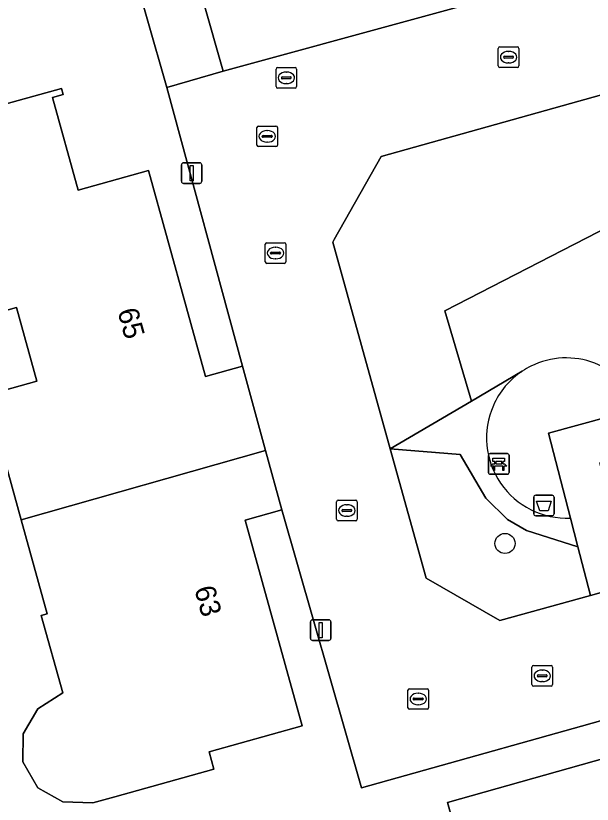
# Model space of a CAD drawing. Extents: x 159626 to 160723, y 388173 to 389416.
# Drawn here: x 159809.11 to 159837.12, y 388412.83 to 388451.11 of the extents above; entities that cross this region are included whole.
import ezdxf

# ---------------------------------------------------------------- set-up
doc = ezdxf.new("R2010")
doc.units = 0
for name, color, linetype in [('IMGEO_Afvalbak', 7, 'Continuous'), ('IMGEO_Bank', 7, 'Continuous'), ('IMGEO_Boom', 7, 'Continuous'), ('IMGEO_Brandkraan', 7, 'Continuous'), ('IMGEO_Erf', 7, 'Continuous'), ('IMGEO_Groenvoorziening', 7, 'Continuous'), ('IMGEO_Kolk', 7, 'Continuous'), ('IMGEO_Lichtmast', 7, 'Continuous'), ('IMGEO_Pand', 7, 'Continuous'), ('IMGEO_Pand_nummerreeks', 7, 'Continuous'), ('IMGEO_Rijbaan_lokaal_open', 7, 'Continuous'), ('IMGEO_Rioolput', 7, 'Continuous'), ('IMGEO_Terreindeel_open', 7, 'Continuous'), ('IMGEO_Voetpad_open', 7, 'Continuous')]:
    doc.layers.add(name, color=color, linetype=linetype)

msp = doc.modelspace()

# ---------------------------------------------------------------- linework, layer by layer
at = {"layer": 'IMGEO_Afvalbak'}
for p, q in [((159834.28, 388426.934), (159834.28, 388427.734)), ((159834.28, 388427.734), (159834.28, 388426.934)), ((159834.38, 388427.834), (159835.17, 388427.834)), ((159835.17, 388427.834), (159834.38, 388427.834)), ((159835.27, 388427.734), (159835.27, 388426.934)), ((159835.27, 388426.934), (159835.27, 388427.734)), ((159835.17, 388426.834), (159834.38, 388426.834)), ((159834.38, 388426.834), (159835.17, 388426.834))]:
    msp.add_line(p, q, dxfattribs=at)
msp.add_lwpolyline([(159834.423, 388427.548), (159835.127, 388427.548), (159834.978, 388427.078), (159834.572, 388427.078), (159834.423, 388427.548)], dxfattribs=at)
for centre, start, end in [((159834.38, 388427.734), 90, 180), ((159834.38, 388427.734), 90, 180), ((159835.17, 388427.734), 0, 90), ((159835.17, 388427.734), 360, 90), ((159834.38, 388426.934), 180, 270), ((159834.38, 388426.934), 180, 270), ((159835.17, 388426.934), 270, 0), ((159835.17, 388426.934), 270, 0)]:
    msp.add_arc(centre, 0.1, start, end, dxfattribs=at)
at = {"layer": 'IMGEO_Bank'}
for p, q in [((159832.157, 388429.852), (159832.998, 388429.852)), ((159832.998, 388429.852), (159832.157, 388429.852)), ((159832.082, 388428.927), (159832.082, 388429.768)), ((159832.082, 388429.768), (159832.082, 388428.927)), ((159832.391, 388429.358), (159832.391, 388429.464)), ((159832.435, 388429.464), (159832.435, 388429.358)), ((159832.723, 388429.47), (159832.441, 388429.47)), ((159832.729, 388429.358), (159832.729, 388429.464)), ((159832.773, 388429.464), (159832.773, 388429.358)), ((159833.082, 388429.777), (159833.082, 388428.936)), ((159833.082, 388428.936), (159833.082, 388429.777)), ((159832.779, 388429.25), (159832.386, 388429.25)), ((159832.441, 388429.352), (159832.723, 388429.352)), ((159833.007, 388428.852), (159832.166, 388428.852)), ((159832.166, 388428.852), (159833.007, 388428.852))]:
    msp.add_line(p, q, dxfattribs=at)
for points in [[(159832.385, 388429.47), (159832.299, 388429.47), (159832.299, 388429.631), (159832.862, 388429.631), (159832.862, 388429.47), (159832.779, 388429.47)], [(159832.329, 388429.25), (159832.187, 388429.25), (159832.299, 388429.352), (159832.385, 388429.352)], [(159832.379, 388429.243), (159832.379, 388429.036), (159832.336, 388429.036), (159832.336, 388429.243)], [(159832.779, 388429.352), (159832.862, 388429.352), (159832.974, 388429.25), (159832.835, 388429.25)], [(159832.829, 388429.243), (159832.829, 388429.036), (159832.785, 388429.036), (159832.785, 388429.243)]]:
    msp.add_lwpolyline(points, dxfattribs=at)
for centre, radius, start, end in [((159832.16, 388429.774), 0.0779, 92.4484, 184.2845), ((159832.16, 388429.774), 0.0779, 92.4484, 184.2845), ((159833.004, 388429.774), 0.0779, 2.4484, 94.2845), ((159833.004, 388429.774), 0.0779, 2.4484, 94.2845), ((159832.384, 388429.463), 0.00671, 2.8957, 87.1043), ((159832.441, 388429.463), 0.00671, 92.8957, 177.1043), ((159832.723, 388429.463), 0.00671, 2.8957, 87.1043), ((159832.78, 388429.463), 0.00671, 92.8957, 177.1043), ((159832.329, 388429.243), 0.00671, 2.8957, 87.1043), ((159832.386, 388429.243), 0.00671, 92.8957, 177.1043), ((159832.384, 388429.359), 0.00671, 272.8957, 357.1043), ((159832.441, 388429.359), 0.00671, 182.8957, 267.1043), ((159832.723, 388429.359), 0.00671, 272.8957, 357.1043), ((159832.78, 388429.359), 0.00671, 182.8957, 267.1043), ((159832.778, 388429.243), 0.00671, 2.8957, 87.1043), ((159832.835, 388429.243), 0.00671, 92.8957, 177.1043), ((159832.16, 388428.93), 0.0779, 182.4484, 274.2845), ((159832.16, 388428.93), 0.0779, 182.4484, 274.2845), ((159833.004, 388428.93), 0.0779, 272.4484, 4.2845), ((159833.004, 388428.93), 0.0779, 272.4484, 4.2845)]:
    msp.add_arc(centre, radius, start, end, dxfattribs=at)
at = {"layer": 'IMGEO_Boom'}
msp.add_circle((159832.884, 388425.492), 0.489, dxfattribs=at)
at = {"layer": 'IMGEO_Brandkraan'}
for p, q in [((159821.834, 388448.601), (159822.686, 388448.601)), ((159821.759, 388447.675), (159821.759, 388448.527)), ((159822.247, 388448.381), (159822.272, 388448.381)), ((159822.76, 388448.527), (159822.76, 388447.675)), ((159822.018, 388448.095), (159822.018, 388448.107)), ((159822.456, 388448.058), (159822.058, 388448.058)), ((159822.061, 388448.144), (159822.459, 388448.144)), ((159822.27, 388447.821), (159822.245, 388447.821)), ((159822.502, 388448.107), (159822.502, 388448.095)), ((159822.686, 388447.601), (159821.834, 388447.601))]:
    msp.add_line(p, q, dxfattribs=at)
for points in [[(159821.834, 388448.601), (159822.686, 388448.601)], [(159821.759, 388447.675), (159821.759, 388448.527)], [(159822.76, 388448.527), (159822.76, 388447.675)], [(159822.686, 388447.601), (159821.834, 388447.601)]]:
    msp.add_lwpolyline(points, dxfattribs=at)
for centre, radius, start, end in [((159821.836, 388448.525), 0.0765, 91.552, 178.448), ((159821.836, 388448.525), 0.0765, 91.552, 178.448), ((159822.684, 388448.525), 0.0765, 1.552, 88.448), ((159822.684, 388448.525), 0.0765, 1.552, 88.448), ((159822.058, 388448.104), 0.0403, 85.8775, 175.7526), ((159822.055, 388448.094), 0.0366, 178.938, 274.7102), ((159822.459, 388448.101), 0.043, 264.8664, 352.4533), ((159822.463, 388448.106), 0.0386, 1.7309, 96.639), ((159821.836, 388447.677), 0.0765, 181.552, 268.448), ((159821.836, 388447.677), 0.0765, 181.552, 268.448), ((159822.684, 388447.677), 0.0765, 271.552, 358.448), ((159822.684, 388447.677), 0.0765, 271.552, 358.448)]:
    msp.add_arc(centre, radius, start, end, dxfattribs=at)
for centre, major_axis, ratio, start_param, end_param in [((159822.246, 388448.101), (-0.387, 0.002), 0.722429, 4.712389, 7.853982), ((159822.271, 388448.101), (-0.39, 0.002), 0.717154, 1.570796, 4.712389)]:
    msp.add_ellipse(centre, major_axis=major_axis, ratio=ratio, start_param=start_param, end_param=end_param, dxfattribs=at)
at = {"layer": 'IMGEO_Erf'}
for points in [[(159833.795, 388476.743), (159816.701, 388457.112), (159817.284, 388455.135), (159819.193, 388448.425), (159838.132, 388453.605)], [(159806.523, 388446.251), (159811.341, 388447.586), (159811.422, 388447.297), (159810.893, 388447.149), (159812.14, 388442.648), (159815.56, 388443.597), (159818.332, 388433.606), (159820.131, 388434.101), (159816.453, 388447.634), (159814.541, 388454.32)], [(159839.667, 388417.477), (159825.91, 388413.624), (159822.036, 388427.124), (159820.253, 388426.629), (159823.028, 388416.629), (159818.505, 388415.373), (159818.737, 388414.534), (159813.92, 388413.197), (159812.85, 388412.9), (159811.406, 388412.946), (159810.18, 388413.622), (159809.462, 388414.887), (159809.479, 388416.25), (159810.179, 388417.462), (159811.393, 388418.244), (159810.35, 388422.002), (159810.639, 388422.082), (159809.375, 388426.638), (159807.692, 388432.7), (159810.139, 388433.379), (159809.147, 388436.953), (159808.154, 388436.677)], [(159831.334, 388408.492), (159830.091, 388412.921), (159840.153, 388415.744)]]:
    msp.add_lwpolyline(points, dxfattribs=at)
at = {"layer": 'IMGEO_Groenvoorziening'}
for points in [[(159841.398, 388446.031), (159840.008, 388447.95), (159826.869, 388444.275), (159824.589, 388440.247), (159824.515, 388440.117), (159827.303, 388430.087), (159831.259, 388432.395), (159829.968, 388436.783), (159839.703, 388441.786)], [(159839.703, 388441.786), (159829.968, 388436.783), (159831.259, 388432.395), (159833.723, 388433.861)], [(159833.723, 388433.861), (159831.259, 388432.395), (159827.303, 388430.087), (159830.709, 388429.817), (159831.951, 388427.692), (159833.007, 388426.649), (159833.922, 388426.128), (159836.424, 388425.331), (159836.062, 388426.725)]]:
    msp.add_lwpolyline(points, dxfattribs=at)
msp.add_lwpolyline([(159833.007, 388426.649), (159831.951, 388427.692), (159830.709, 388429.817), (159827.303, 388430.087), (159829.048, 388423.808), (159832.63, 388421.75), (159837.038, 388422.972), (159836.424, 388425.331), (159833.922, 388426.128)], close=True, dxfattribs=at)
for centre, radius, start, end in [((159835.854, 388430.645), 3.858, 21.4873, 116.3073), ((159835.812, 388430.715), 3.777, 116.205, 123.5774), ((159835.86, 388430.64), 3.866, 123.5617, 156.3906), ((159835.891, 388430.622), 3.901, 156.3335, 272.5151)]:
    msp.add_arc(centre, radius, start, end, dxfattribs=at)
at = {"layer": 'IMGEO_Kolk'}
for p, q in [((159832.559, 388448.678), (159832.559, 388449.53)), ((159832.634, 388449.604), (159833.486, 388449.604)), ((159833.047, 388449.384), (159833.072, 388449.384)), ((159833.56, 388449.53), (159833.56, 388448.678)), ((159832.818, 388449.098), (159832.818, 388449.11)), ((159833.256, 388449.061), (159832.858, 388449.061)), ((159832.861, 388449.147), (159833.259, 388449.147)), ((159833.302, 388449.11), (159833.302, 388449.098)), ((159833.486, 388448.604), (159832.634, 388448.604)), ((159833.07, 388448.824), (159833.045, 388448.824)), ((159821.234, 388439.167), (159821.234, 388440.019)), ((159821.309, 388440.093), (159822.161, 388440.093)), ((159821.722, 388439.873), (159821.747, 388439.873)), ((159822.235, 388440.019), (159822.235, 388439.167)), ((159821.493, 388439.587), (159821.493, 388439.599)), ((159821.931, 388439.55), (159821.533, 388439.55)), ((159821.536, 388439.636), (159821.934, 388439.636)), ((159821.977, 388439.599), (159821.977, 388439.587)), ((159822.161, 388439.093), (159821.309, 388439.093)), ((159821.745, 388439.313), (159821.72, 388439.313)), ((159824.702, 388426.666), (159824.702, 388427.518)), ((159824.777, 388427.592), (159825.629, 388427.592)), ((159825.703, 388427.518), (159825.703, 388426.666)), ((159825.004, 388427.135), (159825.402, 388427.135)), ((159825.19, 388427.372), (159825.215, 388427.372)), ((159824.961, 388427.086), (159824.961, 388427.098)), ((159825.399, 388427.049), (159825.001, 388427.049)), ((159825.213, 388426.812), (159825.188, 388426.812)), ((159825.445, 388427.098), (159825.445, 388427.086)), ((159825.629, 388426.592), (159824.777, 388426.592)), ((159834.195, 388418.638), (159834.195, 388419.49)), ((159834.27, 388419.564), (159835.122, 388419.564)), ((159835.196, 388419.49), (159835.196, 388418.638)), ((159834.497, 388419.107), (159834.895, 388419.107)), ((159834.683, 388419.344), (159834.708, 388419.344)), ((159834.454, 388419.058), (159834.454, 388419.07)), ((159834.892, 388419.021), (159834.494, 388419.021)), ((159834.706, 388418.784), (159834.681, 388418.784)), ((159834.938, 388419.07), (159834.938, 388419.058)), ((159835.122, 388418.564), (159834.27, 388418.564))]:
    msp.add_line(p, q, dxfattribs=at)
for points in [[(159832.559, 388448.678), (159832.559, 388449.53)], [(159832.634, 388449.604), (159833.486, 388449.604)], [(159833.56, 388449.53), (159833.56, 388448.678)], [(159833.486, 388448.604), (159832.634, 388448.604)], [(159821.234, 388439.167), (159821.234, 388440.019)], [(159821.309, 388440.093), (159822.161, 388440.093)], [(159822.235, 388440.019), (159822.235, 388439.167)], [(159822.161, 388439.093), (159821.309, 388439.093)], [(159824.702, 388426.666), (159824.702, 388427.518)], [(159824.777, 388427.592), (159825.629, 388427.592)], [(159825.703, 388427.518), (159825.703, 388426.666)], [(159825.629, 388426.592), (159824.777, 388426.592)], [(159834.195, 388418.638), (159834.195, 388419.49)], [(159834.27, 388419.564), (159835.122, 388419.564)], [(159835.196, 388419.49), (159835.196, 388418.638)], [(159835.122, 388418.564), (159834.27, 388418.564)]]:
    msp.add_lwpolyline(points, dxfattribs=at)
for centre, radius, start, end in [((159832.636, 388449.528), 0.0765, 91.552, 178.448), ((159832.636, 388449.528), 0.0765, 91.552, 178.448), ((159833.484, 388449.528), 0.0765, 1.552, 88.448), ((159833.484, 388449.528), 0.0765, 1.552, 88.448), ((159832.858, 388449.107), 0.0403, 85.8775, 175.7526), ((159832.855, 388449.097), 0.0366, 178.938, 274.7102), ((159833.259, 388449.104), 0.043, 264.8664, 352.4533), ((159833.263, 388449.109), 0.0386, 1.7309, 96.639), ((159832.636, 388448.68), 0.0765, 181.552, 268.448), ((159832.636, 388448.68), 0.0765, 181.552, 268.448), ((159833.484, 388448.68), 0.0765, 271.552, 358.448), ((159833.484, 388448.68), 0.0765, 271.552, 358.448), ((159821.311, 388440.017), 0.0765, 91.552, 178.448), ((159821.311, 388440.017), 0.0765, 91.552, 178.448), ((159822.159, 388440.017), 0.0765, 1.552, 88.448), ((159822.159, 388440.017), 0.0765, 1.552, 88.448), ((159821.533, 388439.596), 0.0403, 85.8775, 175.7526), ((159821.53, 388439.586), 0.0366, 178.938, 274.7102), ((159821.934, 388439.593), 0.043, 264.8664, 352.4533), ((159821.938, 388439.598), 0.0386, 1.7309, 96.639), ((159821.311, 388439.169), 0.0765, 181.552, 268.448), ((159821.311, 388439.169), 0.0765, 181.552, 268.448), ((159822.159, 388439.169), 0.0765, 271.552, 358.448), ((159822.159, 388439.169), 0.0765, 271.552, 358.448), ((159824.779, 388427.516), 0.0765, 91.552, 178.448), ((159824.779, 388427.516), 0.0765, 91.552, 178.448), ((159825.627, 388427.516), 0.0765, 1.552, 88.448), ((159825.627, 388427.516), 0.0765, 1.552, 88.448), ((159825.001, 388427.095), 0.0403, 85.8775, 175.7526), ((159825.406, 388427.097), 0.0386, 1.7309, 96.639), ((159824.998, 388427.085), 0.0366, 178.938, 274.7102), ((159825.402, 388427.092), 0.043, 264.8664, 352.4533), ((159824.779, 388426.668), 0.0765, 181.552, 268.448), ((159824.779, 388426.668), 0.0765, 181.552, 268.448), ((159825.627, 388426.668), 0.0765, 271.552, 358.448), ((159825.627, 388426.668), 0.0765, 271.552, 358.448), ((159834.272, 388419.488), 0.0765, 91.552, 178.448), ((159834.272, 388419.488), 0.0765, 91.552, 178.448), ((159835.12, 388419.488), 0.0765, 1.552, 88.448), ((159835.12, 388419.488), 0.0765, 1.552, 88.448), ((159834.494, 388419.067), 0.0403, 85.8775, 175.7526), ((159834.899, 388419.069), 0.0386, 1.7309, 96.639), ((159834.491, 388419.057), 0.0366, 178.938, 274.7102), ((159834.895, 388419.064), 0.043, 264.8664, 352.4533), ((159834.272, 388418.64), 0.0765, 181.552, 268.448), ((159834.272, 388418.64), 0.0765, 181.552, 268.448), ((159835.12, 388418.64), 0.0765, 271.552, 358.448), ((159835.12, 388418.64), 0.0765, 271.552, 358.448)]:
    msp.add_arc(centre, radius, start, end, dxfattribs=at)
for centre, major_axis, ratio, start_param, end_param in [((159833.046, 388449.104), (-0.387, 0.002), 0.722429, 4.712389, 7.853982), ((159833.071, 388449.104), (-0.39, 0.002), 0.717154, 1.570796, 4.712389), ((159821.721, 388439.593), (-0.387, 0.002), 0.722429, 4.712389, 7.853982), ((159821.746, 388439.593), (-0.39, 0.002), 0.717154, 1.570796, 4.712389), ((159825.189, 388427.092), (-0.387, 0.002), 0.722429, 4.712389, 7.853982), ((159825.214, 388427.092), (-0.39, 0.002), 0.717154, 1.570796, 4.712389), ((159834.682, 388419.064), (-0.387, 0.002), 0.722429, 4.712389, 7.853982), ((159834.707, 388419.064), (-0.39, 0.002), 0.717154, 1.570796, 4.712389)]:
    msp.add_ellipse(centre, major_axis=major_axis, ratio=ratio, start_param=start_param, end_param=end_param, dxfattribs=at)
at = {"layer": 'IMGEO_Lichtmast'}
for p, q in [((159817.262, 388443.976), (159818.052, 388443.976)), ((159818.052, 388443.976), (159817.262, 388443.976)), ((159817.162, 388443.076), (159817.162, 388443.876)), ((159817.162, 388443.876), (159817.162, 388443.076)), ((159818.152, 388443.876), (159818.152, 388443.076)), ((159818.152, 388443.076), (159818.152, 388443.876)), ((159818.052, 388442.976), (159817.262, 388442.976)), ((159817.262, 388442.976), (159818.052, 388442.976)), ((159823.534, 388421.784), (159824.324, 388421.784)), ((159824.324, 388421.784), (159823.534, 388421.784)), ((159823.434, 388420.884), (159823.434, 388421.684)), ((159823.434, 388421.684), (159823.434, 388420.884)), ((159824.424, 388421.684), (159824.424, 388420.884)), ((159824.424, 388420.884), (159824.424, 388421.684)), ((159824.324, 388420.784), (159823.534, 388420.784)), ((159823.534, 388420.784), (159824.324, 388420.784))]:
    msp.add_line(p, q, dxfattribs=at)
for points in [[(159817.582, 388443.851), (159817.732, 388443.851), (159817.732, 388443.101), (159817.582, 388443.101), (159817.582, 388443.851)], [(159823.854, 388421.659), (159824.004, 388421.659), (159824.004, 388420.909), (159823.854, 388420.909), (159823.854, 388421.659)]]:
    msp.add_lwpolyline(points, dxfattribs=at)
for centre, start, end in [((159817.262, 388443.876), 90, 180), ((159817.262, 388443.876), 90, 180), ((159818.052, 388443.876), 0, 90), ((159818.052, 388443.876), 360, 90), ((159817.262, 388443.076), 180, 270), ((159817.262, 388443.076), 180, 270), ((159818.052, 388443.076), 270, 0), ((159818.052, 388443.076), 270, 0), ((159823.534, 388421.684), 90, 180), ((159823.534, 388421.684), 90, 180), ((159824.324, 388421.684), 0, 90), ((159824.324, 388421.684), 360, 90), ((159823.534, 388420.884), 180, 270), ((159823.534, 388420.884), 180, 270), ((159824.324, 388420.884), 270, 0), ((159824.324, 388420.884), 270, 0)]:
    msp.add_arc(centre, 0.1, start, end, dxfattribs=at)
at = {"layer": 'IMGEO_Pand'}
for points in [[(159809.375, 388426.638), (159821.25, 388430.002), (159820.131, 388434.101), (159818.332, 388433.606), (159815.56, 388443.597), (159812.14, 388442.648), (159810.893, 388447.149), (159811.422, 388447.297), (159811.341, 388447.586), (159806.523, 388446.251), (159805.896, 388446.077), (159804.67, 388444.699), (159805.444, 388441.904), (159806.841, 388441.409), (159808.154, 388436.677), (159809.147, 388436.953), (159810.139, 388433.379), (159807.692, 388432.7)], [(159809.375, 388426.638), (159810.639, 388422.082), (159810.35, 388422.002), (159811.393, 388418.244), (159810.179, 388417.462), (159809.479, 388416.25), (159809.462, 388414.887), (159810.18, 388413.622), (159811.406, 388412.946), (159812.85, 388412.9), (159813.92, 388413.197), (159818.737, 388414.534), (159818.505, 388415.373), (159823.028, 388416.629), (159820.253, 388426.629), (159822.036, 388427.124), (159821.25, 388430.002)], [(159843.335, 388418.506), (159839.667, 388417.477), (159840.153, 388415.744), (159830.091, 388412.921), (159831.334, 388408.492), (159830.419, 388408.236), (159831.526, 388404.288), (159836.918, 388405.801), (159836.707, 388406.547), (159840.393, 388407.588), (159842.588, 388399.819), (159848.169, 388401.396)]]:
    msp.add_lwpolyline(points, close=True, dxfattribs=at)
at = {"layer": 'IMGEO_Rijbaan_lokaal_open'}
for points in [[(159838.132, 388453.605), (159819.193, 388448.425), (159816.453, 388447.634), (159820.131, 388434.101), (159821.25, 388430.002), (159822.036, 388427.124), (159825.91, 388413.624), (159839.667, 388417.477)], [(159839.027, 388423.524), (159837.038, 388422.972), (159832.63, 388421.75), (159829.048, 388423.808), (159827.303, 388430.087), (159824.515, 388440.117), (159824.589, 388440.247), (159826.869, 388444.275), (159840.008, 388447.95)]]:
    msp.add_lwpolyline(points, dxfattribs=at)
at = {"layer": 'IMGEO_Rioolput'}
for p, q in [((159820.83, 388444.833), (159820.83, 388445.685)), ((159820.905, 388445.759), (159821.757, 388445.759)), ((159821.318, 388445.539), (159821.343, 388445.539)), ((159821.831, 388445.685), (159821.831, 388444.833)), ((159821.089, 388445.253), (159821.089, 388445.265)), ((159821.527, 388445.216), (159821.129, 388445.216)), ((159821.132, 388445.302), (159821.53, 388445.302)), ((159821.573, 388445.265), (159821.573, 388445.253)), ((159821.757, 388444.759), (159820.905, 388444.759)), ((159821.341, 388444.979), (159821.316, 388444.979)), ((159828.17, 388417.515), (159828.17, 388418.367)), ((159828.245, 388418.441), (159829.097, 388418.441)), ((159829.171, 388418.367), (159829.171, 388417.515)), ((159828.429, 388417.935), (159828.429, 388417.947)), ((159828.472, 388417.984), (159828.87, 388417.984)), ((159828.658, 388418.221), (159828.683, 388418.221)), ((159828.913, 388417.947), (159828.913, 388417.935)), ((159828.867, 388417.898), (159828.469, 388417.898)), ((159828.681, 388417.661), (159828.656, 388417.661)), ((159829.097, 388417.441), (159828.245, 388417.441))]:
    msp.add_line(p, q, dxfattribs=at)
for points in [[(159820.83, 388444.833), (159820.83, 388445.685)], [(159820.905, 388445.759), (159821.757, 388445.759)], [(159821.831, 388445.685), (159821.831, 388444.833)], [(159821.757, 388444.759), (159820.905, 388444.759)], [(159828.17, 388417.515), (159828.17, 388418.367)], [(159828.245, 388418.441), (159829.097, 388418.441)], [(159829.171, 388418.367), (159829.171, 388417.515)], [(159829.097, 388417.441), (159828.245, 388417.441)]]:
    msp.add_lwpolyline(points, dxfattribs=at)
for centre, radius, start, end in [((159820.907, 388445.683), 0.0765, 91.552, 178.448), ((159820.907, 388445.683), 0.0765, 91.552, 178.448), ((159821.755, 388445.683), 0.0765, 1.552, 88.448), ((159821.755, 388445.683), 0.0765, 1.552, 88.448), ((159821.129, 388445.262), 0.0403, 85.8775, 175.7526), ((159821.126, 388445.252), 0.0366, 178.938, 274.7102), ((159821.53, 388445.259), 0.043, 264.8664, 352.4533), ((159821.534, 388445.264), 0.0386, 1.7309, 96.639), ((159820.907, 388444.835), 0.0765, 181.552, 268.448), ((159820.907, 388444.835), 0.0765, 181.552, 268.448), ((159821.755, 388444.835), 0.0765, 271.552, 358.448), ((159821.755, 388444.835), 0.0765, 271.552, 358.448), ((159828.247, 388418.365), 0.0765, 91.552, 178.448), ((159828.247, 388418.365), 0.0765, 91.552, 178.448), ((159829.095, 388418.365), 0.0765, 1.552, 88.448), ((159829.095, 388418.365), 0.0765, 1.552, 88.448), ((159828.469, 388417.944), 0.0403, 85.8775, 175.7526), ((159828.466, 388417.934), 0.0366, 178.938, 274.7102), ((159828.87, 388417.941), 0.043, 264.8664, 352.4533), ((159828.874, 388417.946), 0.0386, 1.7309, 96.639), ((159828.247, 388417.517), 0.0765, 181.552, 268.448), ((159828.247, 388417.517), 0.0765, 181.552, 268.448), ((159829.095, 388417.517), 0.0765, 271.552, 358.448), ((159829.095, 388417.517), 0.0765, 271.552, 358.448)]:
    msp.add_arc(centre, radius, start, end, dxfattribs=at)
for centre, major_axis, ratio, start_param, end_param in [((159821.317, 388445.259), (-0.387, 0.002), 0.722429, 4.712389, 7.853982), ((159821.342, 388445.259), (-0.39, 0.002), 0.717154, 1.570796, 4.712389), ((159828.657, 388417.941), (-0.387, 0.002), 0.722429, 4.712389, 7.853982), ((159828.682, 388417.941), (-0.39, 0.002), 0.717154, 1.570796, 4.712389)]:
    msp.add_ellipse(centre, major_axis=major_axis, ratio=ratio, start_param=start_param, end_param=end_param, dxfattribs=at)
at = {"layer": 'IMGEO_Terreindeel_open'}
msp.add_lwpolyline([(159836.062, 388426.725), (159834.992, 388430.845), (159839.443, 388432.058)], dxfattribs=at)
for centre, radius, start, end in [((159835.854, 388430.645), 3.858, 21.4873, 116.3073), ((159835.812, 388430.715), 3.777, 116.205, 123.5774), ((159835.86, 388430.64), 3.866, 123.5617, 156.3906), ((159835.891, 388430.622), 3.901, 156.3335, 272.5151)]:
    msp.add_arc(centre, radius, start, end, dxfattribs=at)
at = {"layer": 'IMGEO_Voetpad_open'}
msp.add_lwpolyline([(159810.017, 388461.905), (159813.678, 388457.339), (159814.541, 388454.32), (159816.453, 388447.634), (159819.193, 388448.425), (159817.284, 388455.135), (159816.701, 388457.112), (159814.875, 388458.22), (159811.319, 388462.715)], close=True, dxfattribs=at)
msp.add_lwpolyline([(159844.5, 388434.83), (159844.144, 388433.339), (159839.443, 388432.058), (159834.992, 388430.845), (159836.062, 388426.725), (159836.424, 388425.331), (159837.038, 388422.972), (159839.027, 388423.524), (159838.018, 388427.383), (159837.488, 388429.411), (159839.947, 388430.073), (159845.791, 388431.645), (159847.006, 388436.421)], dxfattribs=at)

# ---------------------------------------------------------------- texts
at = {"layer": 'IMGEO_Pand_nummerreeks'}
for s, p in [('65', (159814.046, 388436.776)), ('63', (159817.78, 388423.292))]:
    msp.add_text(s, height=1, rotation=285.4785, dxfattribs=at).set_placement(p)

doc.saveas('drawing.dxf')
